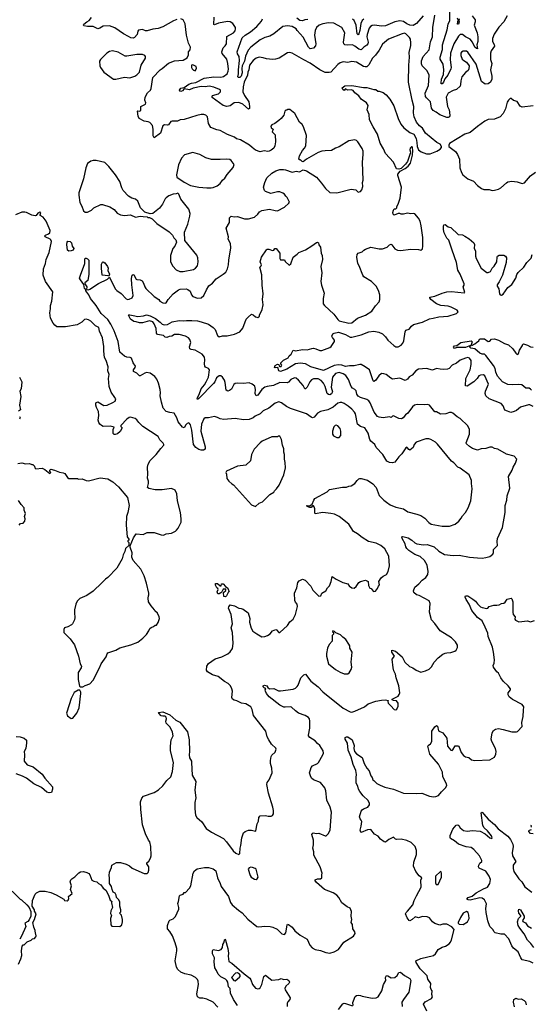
# Model space of a CAD drawing. Extents: x 2087054 to 2277909, y 548907 to 753496.
# Tile 356 of 444: x 2196699 to 2203223, y 718412 to 730974. Entities that reach past the tile are written whole.
import ezdxf

# ---------------------------------------------------------------- set-up
doc = ezdxf.new("R2010")
doc.units = 0

msp = doc.modelspace()

# ---------------------------------------------------------------- linework, layer by layer
at = {"layer": '0CON20XD'}
for points in [[(2202467, 731025), (2202507, 730973), (2202509, 730945), (2202495, 730905), (2202531, 730805), (2202542, 730755), (2202541, 730695), (2202528, 730655), (2202536, 730604), (2202525, 730606), (2202505, 730625), (2202475, 730685), (2202444, 730724), (2202385, 730755), (2202346, 730786), (2202317, 730783), (2202295, 730762), (2202235, 730665), (2202193, 730547), (2202187, 730463), (2202200, 730365), (2202197, 730345), (2202157, 730265), (2202122, 730218), (2202105, 730176), (2202085, 730154), (2202075, 730154), (2202073, 730163), (2202077, 730215), (2202103, 730275), (2202108, 730335), (2202100, 730405), (2202062, 730472), (2202062, 730495), (2202091, 730595), (2202090, 730655), (2202151, 730845), (2202162, 730918), (2202185, 730965), (2202183, 731205)], [(2198705, 730976), (2198659, 730961), (2198526, 730884), (2198465, 730861), (2198395, 730852), (2198325, 730832), (2198305, 730832), (2198265, 730848), (2198215, 730838), (2198204, 730826), (2198196, 730784), (2198165, 730746), (2198145, 730740), (2198115, 730744), (2198085, 730759), (2198022, 730792), (2197911, 730871), (2197845, 730894), (2197765, 730891), (2197720, 730865), (2197695, 730859), (2197635, 730885), (2197565, 730886), (2197518, 730895), (2197514, 730905), (2197519, 730915), (2197555, 730947), (2197587, 730963), (2197615, 731001)], [(2201208, 729608), (2201162, 729695), (2201154, 729765), (2201132, 729825), (2201143, 729877), (2201123, 729915), (2201055, 729960), (2201022, 730002), (2200972, 730042), (2200950, 730070), (2200925, 730078), (2200885, 730074), (2200855, 730090), (2200835, 730072), (2200818, 730085), (2200812, 730105), (2200845, 730132), (2200935, 730136), (2201085, 730109), (2201128, 730108), (2201215, 730084), (2201242, 730082), (2201265, 730062), (2201285, 730062), (2201335, 730046), (2201374, 730015), (2201420, 729960), (2201471, 729875), (2201524, 729715), (2201560, 729640), (2201597, 729595), (2201675, 729536), (2201725, 729512), (2201757, 729457), (2201764, 729406), (2201769, 729355), (2201785, 729314), (2201817, 729287), (2201885, 729261), (2201935, 729263), (2202020, 729295), (2202059, 729321), (2202080, 729345), (2202080, 729355), (2202060, 729385), (2202019, 729409), (2201874, 729524), (2201835, 729588), (2201798, 729618), (2201758, 729668), (2201728, 729735), (2201722, 729785), (2201725, 729865), (2201702, 729945), (2201658, 730175), (2201661, 730395), (2201672, 730495), (2201667, 730557), (2201686, 730645), (2201685, 730680), (2201681, 730725), (2201670, 730745), (2201625, 730792), (2201605, 730800), (2201575, 730795), (2201404, 730725), (2201327, 730663), (2201284, 730586), (2201238, 730522), (2201199, 730485), (2201152, 730398), (2201125, 730371), (2201105, 730371), (2201085, 730378), (2200995, 730432), (2200935, 730439), (2200885, 730426), (2200825, 730436), (2200787, 730425), (2200756, 730404), (2200665, 730306), (2200645, 730299), (2200595, 730302), (2200525, 730334), (2200405, 730421), (2200322, 730462), (2200175, 730546), (2200145, 730556), (2200115, 730552), (2200007, 730483), (2199962, 730468), (2199925, 730464), (2199845, 730474), (2199805, 730488), (2199755, 730494), (2199715, 730485), (2199675, 730451), (2199631, 730395), (2199623, 730335), (2199609, 730305), (2199604, 730265), (2199563, 730175), (2199548, 730118), (2199546, 730055), (2199568, 730005), (2199620, 729925), (2199630, 729865), (2199628, 729841), (2199615, 729834), (2199546, 729896), (2199495, 729918), (2199435, 729911), (2199385, 729876), (2199340, 729865), (2199295, 729878), (2199155, 729979), (2199152, 729995), (2199160, 730005), (2199235, 730028), (2199259, 730055), (2199258, 730075), (2199249, 730085), (2199176, 730115), (2199115, 730126), (2199065, 730118), (2199015, 730120), (2198911, 730099), (2198865, 730080), (2198795, 730090), (2198775, 730065), (2198755, 730058), (2198741, 730061), (2198737, 730075), (2198755, 730100), (2198795, 730109), (2198855, 730152), (2198889, 730165), (2198945, 730174), (2199052, 730228), (2199175, 730246), (2199265, 730241), (2199299, 730251), (2199345, 730285), (2199358, 730315), (2199362, 730342), (2199353, 730415), (2199340, 730470), (2199282, 730542), (2199277, 730565), (2199295, 730614), (2199321, 730639), (2199336, 730665), (2199341, 730759), (2199425, 730804), (2199445, 730830), (2199453, 730855), (2199451, 730875), (2199416, 730925), (2199382, 730945), (2199348, 730952), (2199235, 730930), (2199185, 730910), (2199175, 730912), (2199178, 731005)], [(2201845, 731025), (2201760, 730925), (2201715, 730900), (2201675, 730904), (2201635, 730923), (2201595, 730952), (2201545, 730960), (2201483, 730947), (2201365, 730895), (2201315, 730893), (2201225, 730904), (2201192, 730898), (2201173, 730887), (2201155, 730865), (2201130, 730785), (2201127, 730755), (2201142, 730685), (2201137, 730665), (2201125, 730647), (2201086, 730624), (2201052, 730588), (2201025, 730596), (2200975, 730638), (2200945, 730654), (2200875, 730649), (2200844, 730654), (2200832, 730665), (2200830, 730685), (2200847, 730805), (2200806, 730875), (2200705, 730930), (2200635, 730935), (2200565, 730920), (2200518, 730902), (2200485, 730875), (2200469, 730835), (2200460, 730775), (2200475, 730665), (2200472, 730639), (2200445, 730609), (2200405, 730603), (2200382, 730622), (2200315, 730750), (2200237, 730835), (2200225, 730856), (2200175, 730887), (2200115, 730897), (2200055, 730885), (2199939, 730795), (2199888, 730762), (2199825, 730745), (2199765, 730717), (2199645, 730623), (2199612, 730585), (2199580, 730510), (2199565, 730445), (2199537, 730385), (2199533, 730353), (2199538, 730295), (2199524, 730255), (2199505, 730237), (2199488, 730238), (2199483, 730245), (2199491, 730285), (2199488, 730335), (2199502, 730455), (2199496, 730505), (2199475, 730540), (2199473, 730565), (2199535, 730741), (2199575, 730775), (2199642, 730818), (2199723, 730885), (2199782, 730955), (2199795, 730985)], [(2202915, 731023), (2202874, 730946), (2202811, 730879), (2202749, 730791), (2202729, 730735), (2202727, 730697), (2202749, 730659), (2202753, 730635), (2202712, 730575), (2202702, 730545), (2202705, 730465), (2202719, 730415), (2202703, 730335), (2202721, 730255), (2202719, 730215), (2202704, 730175), (2202674, 730156), (2202635, 730152), (2202588, 730185), (2202518, 730405), (2202415, 730560), (2202395, 730571), (2202355, 730571), (2202335, 730560), (2202326, 730545), (2202326, 730515), (2202342, 730472), (2202361, 730451), (2202395, 730430), (2202430, 730385), (2202428, 730345), (2202416, 730324), (2202385, 730301), (2202339, 730245), (2202325, 730195), (2202322, 730145), (2202314, 730126), (2202268, 730085), (2202228, 730072), (2202165, 730038), (2202136, 729985), (2202154, 729865), (2202177, 729825), (2202182, 729795), (2202183, 729747), (2202178, 729735), (2202165, 729726), (2202146, 729724), (2202055, 729758), (2202012, 729792), (2201971, 729815), (2201952, 729845), (2201937, 729925), (2201887, 729975), (2201876, 729994), (2201871, 730035), (2201912, 730135), (2201922, 730265), (2201895, 730320), (2201833, 730385), (2201825, 730410), (2201825, 730450), (2201846, 730505), (2201920, 730590), (2201937, 730693), (2201963, 730755), (2201968, 730875), (2201991, 731031)], [(2198278, 727612), (2198293, 727565), (2198306, 727545), (2198415, 727442), (2198472, 727402), (2198485, 727382), (2198525, 727360), (2198555, 727358), (2198565, 727362), (2198593, 727405), (2198655, 727476), (2198725, 727529), (2198745, 727536), (2198822, 727538), (2198843, 727533), (2198871, 727511), (2198888, 727465), (2198905, 727442), (2198965, 727421), (2199015, 727426), (2199046, 727454), (2199082, 727528), (2199113, 727577), (2199157, 727613), (2199203, 727667), (2199294, 727726), (2199326, 727754), (2199350, 727795), (2199364, 727845), (2199366, 727904), (2199390, 728065), (2199388, 728118), (2199359, 728175), (2199361, 728205), (2199331, 728315), (2199373, 728385), (2199374, 728445), (2199395, 728468), (2199435, 728459), (2199475, 728462), (2199565, 728434), (2199615, 728434), (2199694, 728456), (2199735, 728491), (2199756, 728524), (2199785, 728540), (2199884, 728556), (2199955, 728538), (2199985, 728537), (2200078, 728582), (2200132, 728635), (2200138, 728645), (2200110, 728705), (2200091, 728721), (2200075, 728748), (2200055, 728762), (2200016, 728776), (2199985, 728777), (2199900, 728755), (2199835, 728782), (2199822, 728795), (2199807, 728835), (2199824, 728895), (2199852, 728955), (2199915, 729017), (2199965, 729046), (2200015, 729061), (2200064, 729064), (2200087, 729057), (2200175, 729028), (2200225, 729040), (2200266, 729034), (2200315, 729057), (2200355, 729047), (2200484, 728965), (2200549, 728889), (2200598, 728818), (2200655, 728770), (2200745, 728764), (2200925, 728812), (2200985, 728803), (2201015, 728774), (2201045, 728783), (2201062, 728805), (2201077, 728845), (2201071, 728895), (2201079, 728925), (2201072, 729155), (2201080, 729255), (2201078, 729295), (2201065, 729330), (2201013, 729415), (2200994, 729434), (2200975, 729440), (2200895, 729429), (2200775, 729350), (2200726, 729334), (2200675, 729306), (2200595, 729302), (2200554, 729296), (2200505, 729278), (2200358, 729195), (2200315, 729162), (2200303, 729163), (2200285, 729180), (2200275, 729180), (2200260, 729195), (2200268, 729235), (2200306, 729304), (2200333, 729335), (2200349, 729365), (2200356, 729496), (2200320, 729605), (2200302, 729635), (2200268, 729665), (2200206, 729776), (2200145, 729830), (2200115, 729830), (2200105, 729820), (2200095, 729820), (2200080, 729805), (2200068, 729755), (2200032, 729715), (2200005, 729688), (2199951, 729649), (2199915, 729632), (2199903, 729617), (2199908, 729595), (2199930, 729575), (2199920, 729545), (2199957, 729505), (2199961, 729415), (2199954, 729365), (2199942, 729335), (2199905, 729307), (2199882, 729298), (2199865, 729294), (2199815, 729301), (2199765, 729289), (2199705, 729309), (2199664, 729345), (2199628, 729375), (2199515, 729441), (2199465, 729453), (2199437, 729475), (2199350, 729510), (2199255, 729558), (2199215, 729567), (2199135, 729599), (2199108, 729648), (2199094, 729734), (2199074, 729754), (2199046, 729766), (2199015, 729766), (2198957, 729753), (2198795, 729699), (2198745, 729696), (2198713, 729677), (2198645, 729679), (2198627, 729675), (2198595, 729634), (2198582, 729628), (2198545, 729631), (2198525, 729620), (2198494, 729526), (2198415, 729468), (2198402, 729491), (2198402, 729575), (2198392, 729622), (2198360, 729660), (2198339, 729669), (2198285, 729680), (2198223, 729713), (2198209, 729745), (2198200, 729805), (2198205, 729810), (2198225, 729807), (2198242, 729815), (2198244, 729866), (2198304, 729896), (2198307, 729915), (2198297, 729945), (2198300, 729985), (2198331, 730039), (2198366, 730075), (2198377, 730095), (2198399, 730235), (2198489, 730335), (2198515, 730349), (2198595, 730418), (2198675, 730449), (2198785, 730457), (2198833, 730487), (2198850, 730525), (2198851, 730565), (2198872, 730588), (2198876, 730625), (2198852, 730675), (2198827, 730775), (2198811, 730921), (2198785, 730974), (2198755, 730983)], [(2200375, 730977), (2200335, 730971), (2200305, 730958), (2200271, 730965), (2200233, 730993)], [(2201088, 730982), (2201068, 730965), (2201050, 730925), (2201036, 730834), (2201025, 730794), (2201015, 730782), (2201002, 730795), (2200988, 730905), (2200964, 730964), (2200945, 730979)], [(2202305, 730985), (2202298, 730965), (2202303, 730945), (2202296, 730915), (2202284, 730915), (2202285, 730950), (2202293, 730965), (2202282, 730992)], [(2197925, 730213), (2198035, 730239), (2198105, 730233), (2198167, 730253), (2198195, 730269), (2198225, 730306), (2198250, 730395), (2198304, 730485), (2198304, 730504), (2198296, 730515), (2198265, 730530), (2198195, 730530), (2198065, 730507), (2198045, 730509), (2197955, 730561), (2197884, 730576), (2197845, 730567), (2197812, 730545), (2197728, 730465), (2197718, 730445), (2197722, 730385), (2197730, 730365), (2197774, 730304), (2197895, 730217), (2197925, 730213)], [(2198935, 730323), (2198946, 730334), (2198952, 730355), (2198950, 730375), (2198905, 730398), (2198890, 730395), (2198888, 730365), (2198898, 730345), (2198915, 730328), (2198935, 730323)], [(2203245, 729874), (2203105, 729859), (2203082, 729872), (2203045, 729931), (2202995, 729942), (2202965, 729970), (2202955, 729970), (2202931, 729949), (2202915, 729920), (2202896, 729835), (2202863, 729777), (2202825, 729734), (2202755, 729706), (2202675, 729700), (2202630, 729680), (2202535, 729611), (2202445, 729534), (2202375, 729514), (2202182, 729395), (2202170, 729375), (2202170, 729355), (2202255, 729292), (2202280, 729255), (2202306, 729196), (2202313, 729085), (2202333, 729025), (2202352, 728995), (2202415, 728943), (2202484, 728914), (2202538, 728858), (2202589, 728819), (2202619, 728809), (2202686, 728806), (2202725, 728796), (2202755, 728799), (2202805, 728811), (2202835, 728827), (2202905, 728892), (2202925, 728903), (2202975, 728913), (2203045, 728906), (2203105, 728883), (2203135, 728892), (2203215, 728982), (2203275, 729028)], [(2200407, 721403), (2200416, 721434), (2200435, 721456), (2200495, 721482), (2200509, 721495), (2200566, 721595), (2200573, 721615), (2200567, 721645), (2200525, 721713), (2200495, 721740), (2200469, 721775), (2200400, 721815), (2200383, 721835), (2200380, 721845), (2200400, 721935), (2200401, 722025), (2200394, 722055), (2200382, 722072), (2200341, 722095), (2200256, 722125), (2200215, 722155), (2200164, 722204), (2200148, 722208), (2200085, 722201), (2200066, 722204), (2200015, 722230), (2199880, 722335), (2199848, 722378), (2199832, 722405), (2199830, 722425), (2199840, 722435), (2199827, 722447), (2199815, 722448), (2199802, 722462), (2199804, 722476), (2199820, 722485), (2199850, 722475), (2199863, 722453), (2199885, 722437), (2199940, 722440), (2199998, 722412), (2200025, 722409), (2200185, 722432), (2200215, 722446), (2200239, 722465), (2200251, 722485), (2200285, 722578), (2200322, 722615), (2200345, 722622), (2200413, 722533), (2200504, 722464), (2200565, 722400), (2200825, 722188), (2200915, 722141), (2200935, 722139), (2200975, 722151), (2201095, 722209), (2201145, 722246), (2201242, 722278), (2201315, 722291), (2201366, 722296), (2201398, 722288), (2201393, 722277), (2201397, 722255), (2201431, 722221), (2201475, 722173), (2201495, 722170), (2201507, 722175), (2201527, 722215), (2201527, 722255), (2201505, 722282), (2201465, 722287), (2201448, 722295), (2201448, 722305), (2201485, 722320), (2201524, 722345), (2201540, 722365), (2201547, 722385), (2201536, 722475), (2201499, 722575), (2201492, 722625), (2201471, 722665), (2201460, 722705), (2201448, 722815), (2201478, 722855), (2201443, 722905), (2201445, 722930), (2201492, 722915), (2201575, 722845), (2201611, 722775), (2201671, 722721), (2201713, 722703), (2201755, 722673), (2201815, 722651), (2201875, 722666), (2201921, 722689), (2201952, 722718), (2201984, 722775), (2202035, 722834), (2202095, 722879), (2202125, 722893), (2202146, 722896), (2202198, 722902), (2202250, 722915), (2202265, 722930), (2202282, 722965), (2202280, 722995), (2202256, 723036), (2202207, 723087), (2202063, 723175), (2201992, 723272), (2201951, 723315), (2201927, 723415), (2201934, 723524), (2201919, 723559), (2201795, 723626), (2201760, 723635), (2201726, 723665), (2201722, 723688), (2201737, 723735), (2201788, 723775), (2201831, 723825), (2201877, 723855), (2201903, 723897), (2201910, 723935), (2201896, 724016), (2201863, 724073), (2201805, 724124), (2201738, 724149), (2201712, 724168), (2201662, 724202), (2201637, 724227), (2201625, 724248), (2201616, 724286), (2201578, 724355), (2201573, 724375), (2201585, 724381), (2201655, 724361), (2201701, 724335), (2201739, 724299), (2201765, 724285), (2201847, 724273), (2201895, 724278), (2201985, 724249), (2202044, 724195), (2202115, 724152), (2202225, 724138), (2202305, 724143), (2202434, 724116), (2202535, 724106), (2202595, 724104), (2202645, 724111), (2202694, 724126), (2202732, 724155), (2202740, 724175), (2202741, 724215), (2202791, 724265), (2202786, 724315), (2202791, 724355), (2202856, 724494), (2202888, 724685), (2202888, 724775), (2202910, 724845), (2202915, 724898), (2202951, 724995), (2202934, 725145), (2202980, 725225), (2202990, 725265), (2203023, 725315), (2203037, 725367), (2203005, 725407), (2202905, 725429), (2202795, 725494), (2202755, 725504), (2202725, 725521), (2202695, 725520), (2202645, 725502), (2202585, 725499), (2202535, 725483), (2202475, 725504), (2202435, 725529), (2202395, 725564), (2202391, 725575), (2202435, 725685), (2202433, 725745), (2202415, 725792), (2202317, 725887), (2202277, 725907), (2202223, 725953), (2202205, 725961), (2202178, 725962), (2202135, 725946), (2202065, 725941), (2202015, 725972), (2201995, 725972), (2201924, 726054), (2201905, 726066), (2201855, 726058), (2201766, 726066), (2201732, 726055), (2201709, 726035), (2201648, 725952), (2201619, 725931), (2201588, 725892), (2201568, 725882), (2201536, 725886), (2201465, 725920), (2201453, 725917), (2201435, 725900), (2201415, 725908), (2201335, 725894), (2201285, 725902), (2201263, 725913), (2201221, 725965), (2201169, 726085), (2201150, 726110), (2201125, 726130), (2201045, 726155), (2201015, 726171), (2200998, 726195), (2200988, 726238), (2200972, 726255), (2200943, 726273), (2200925, 726295), (2200893, 726383), (2200859, 726435), (2200824, 726455), (2200775, 726471), (2200755, 726470), (2200725, 726458), (2200686, 726414), (2200670, 726285), (2200688, 726225), (2200675, 726201), (2200655, 726189), (2200635, 726192), (2200622, 726205), (2200595, 726295), (2200575, 726335), (2200545, 726371), (2200505, 726392), (2200445, 726392), (2200421, 726379), (2200397, 726353), (2200366, 726284), (2200345, 726264), (2200335, 726266), (2200312, 726305), (2200255, 726376), (2200225, 726401), (2200205, 726406), (2200156, 726385), (2200129, 726351), (2200111, 726339), (2200015, 726345), (2199935, 726305), (2199857, 726295), (2199825, 726284), (2199788, 726255), (2199735, 726184), (2199715, 726176), (2199703, 726203), (2199707, 726255), (2199696, 726296), (2199665, 726325), (2199625, 726341), (2199553, 726333), (2199475, 726338), (2199448, 726332), (2199431, 726319), (2199400, 726260), (2199375, 726241), (2199354, 726234), (2199334, 726246), (2199321, 726345), (2199312, 726375), (2199285, 726415), (2199265, 726428), (2199245, 726430), (2199209, 726405), (2199188, 726355), (2199170, 726330), (2198985, 726139), (2198965, 726129), (2198961, 726135), (2198965, 726155), (2198989, 726191), (2199014, 726266), (2199055, 726313), (2199077, 726353), (2199105, 726415), (2199118, 726505), (2199106, 726525), (2199070, 726540), (2199059, 726555), (2199055, 726585), (2199061, 726635), (2199055, 726666), (2199025, 726707), (2198935, 726757), (2198885, 726766), (2198868, 726775), (2198865, 726800), (2198883, 726855), (2198869, 726895), (2198852, 726915), (2198815, 726937), (2198733, 726957), (2198675, 726957), (2198640, 726935), (2198605, 726931), (2198575, 726917), (2198555, 726922), (2198535, 726946), (2198455, 726958), (2198442, 726975), (2198439, 727035), (2198415, 727095), (2198397, 727117), (2198355, 727130), (2198265, 727108), (2198225, 727106), (2198185, 727120), (2198154, 727124), (2198114, 727155), (2198088, 727202), (2198091, 727209), (2198105, 727210), (2198145, 727201), (2198205, 727186), (2198276, 727194), (2198315, 727209), (2198365, 727196), (2198431, 727161), (2198492, 727115), (2198517, 727087), (2198540, 727080), (2198585, 727083), (2198645, 727118), (2198733, 727137), (2198785, 727131), (2198825, 727137), (2198895, 727136), (2198965, 727130), (2199015, 727119), (2199107, 727087), (2199166, 727046), (2199190, 727020), (2199223, 726943), (2199245, 726926), (2199285, 726939), (2199345, 726942), (2199437, 726963), (2199505, 726990), (2199543, 727037), (2199586, 727154), (2199613, 727177), (2199655, 727218), (2199678, 727208), (2199705, 727182), (2199737, 727173), (2199757, 727193), (2199758, 727205), (2199790, 727275), (2199802, 727335), (2199796, 727405), (2199804, 727475), (2199791, 727585), (2199787, 727717), (2199760, 727815), (2199778, 727832), (2199783, 727845), (2199767, 727885), (2199782, 727945), (2199845, 728038), (2199855, 728046), (2199875, 728047), (2199925, 728027), (2199942, 728035), (2199954, 728056), (2199968, 728055), (2200017, 727995), (2200017, 727927), (2200025, 727910), (2200075, 727908), (2200085, 727890), (2200135, 727840), (2200155, 727860), (2200187, 727943), (2200239, 727981), (2200258, 728005), (2200345, 728038), (2200425, 728087), (2200485, 728133), (2200496, 728136), (2200508, 728128), (2200515, 728100), (2200535, 728070), (2200542, 727995), (2200556, 727966), (2200560, 727915), (2200541, 727825), (2200550, 727745), (2200541, 727635), (2200548, 727585), (2200581, 727485), (2200570, 727415), (2200570, 727350), (2200586, 727326), (2200707, 727217), (2200755, 727149), (2200773, 727133), (2200895, 727103), (2200935, 727106), (2201005, 727164), (2201108, 727205), (2201188, 727255), (2201238, 727325), (2201282, 727375), (2201293, 727405), (2201293, 727465), (2201275, 727518), (2201245, 727573), (2201186, 727635), (2201087, 727695), (2201074, 727714), (2201029, 727835), (2201012, 727865), (2200997, 727945), (2201003, 727977), (2201015, 727994), (2201068, 728012), (2201086, 728034), (2201108, 728045), (2201175, 728070), (2201285, 728049), (2201325, 728050), (2201385, 728073), (2201415, 728100), (2201435, 728108), (2201445, 728102), (2201485, 728050), (2201517, 728033), (2201555, 728031), (2201685, 728044), (2201785, 728040), (2201815, 728032), (2201835, 728050), (2201841, 728085), (2201839, 728195), (2201820, 728345), (2201806, 728405), (2201785, 728442), (2201738, 728495), (2201725, 728500), (2201685, 728498), (2201645, 728507), (2201595, 728492), (2201565, 728492), (2201545, 728502), (2201525, 728502), (2201475, 728478), (2201462, 728492), (2201459, 728515), (2201467, 728545), (2201475, 728560), (2201495, 728560), (2201507, 728573), (2201508, 728592), (2201525, 728620), (2201549, 728695), (2201566, 728836), (2201520, 728985), (2201522, 729005), (2201549, 729041), (2201615, 729076), (2201655, 729104), (2201682, 729145), (2201707, 729246), (2201713, 729305), (2201710, 729340), (2201705, 729350), (2201695, 729351), (2201680, 729335), (2201674, 729315), (2201681, 729285), (2201679, 729265), (2201644, 729166), (2201620, 729130), (2201563, 729077), (2201535, 729068), (2201505, 729072), (2201465, 729154), (2201362, 729265), (2201337, 729327), (2201295, 729397), (2201263, 729513), (2201208, 729608)], [(2199085, 728827), (2199142, 728828), (2199165, 728834), (2199218, 728855), (2199257, 728885), (2199287, 728925), (2199315, 728950), (2199345, 728997), (2199420, 729090), (2199433, 729125), (2199398, 729178), (2199380, 729190), (2199335, 729196), (2199255, 729188), (2199145, 729189), (2199075, 729210), (2198995, 729254), (2198905, 729281), (2198802, 729248), (2198762, 729205), (2198726, 729124), (2198698, 728995), (2198705, 728964), (2198798, 728899), (2198879, 728859), (2198985, 728837), (2199085, 728827)], [(2198785, 727762), (2198915, 727787), (2198942, 727805), (2198965, 727832), (2198976, 727885), (2198970, 727935), (2198958, 727968), (2198807, 728155), (2198800, 728265), (2198844, 728366), (2198870, 728465), (2198871, 728501), (2198855, 728558), (2198753, 728685), (2198728, 728748), (2198715, 728760), (2198695, 728750), (2198655, 728748), (2198603, 728727), (2198567, 728703), (2198555, 728690), (2198521, 728619), (2198482, 728568), (2198395, 728500), (2198365, 728498), (2198295, 728520), (2198261, 728551), (2198238, 728575), (2198205, 728658), (2198175, 728682), (2198130, 728695), (2198085, 728722), (2198017, 728795), (2198002, 728828), (2197975, 728910), (2197922, 728995), (2197835, 729100), (2197785, 729150), (2197675, 729177), (2197635, 729179), (2197605, 729170), (2197565, 729138), (2197541, 729085), (2197512, 728945), (2197454, 728765), (2197452, 728735), (2197465, 728640), (2197492, 728595), (2197512, 728535), (2197535, 728518), (2197565, 728518), (2197616, 728544), (2197645, 728572), (2197735, 728618), (2197755, 728618), (2197848, 728588), (2197905, 728552), (2197942, 728505), (2197983, 728483), (2198034, 728476), (2198114, 728486), (2198175, 728456), (2198235, 728468), (2198272, 728462), (2198325, 728460), (2198335, 728450), (2198355, 728450), (2198390, 728435), (2198448, 728375), (2198606, 728266), (2198646, 728226), (2198665, 728190), (2198692, 728165), (2198698, 728135), (2198678, 728085), (2198653, 728055), (2198624, 727966), (2198621, 727885), (2198650, 727830), (2198694, 727784), (2198743, 727763), (2198785, 727762)], [(2197505, 722460), (2197535, 722480), (2197595, 722500), (2197638, 722545), (2197719, 722705), (2197738, 722755), (2197803, 722845), (2197814, 722885), (2197822, 722895), (2197925, 722931), (2197975, 722961), (2198115, 722996), (2198205, 723030), (2198269, 723081), (2198315, 723130), (2198348, 723175), (2198360, 723205), (2198375, 723220), (2198405, 723230), (2198425, 723250), (2198445, 723250), (2198467, 723283), (2198480, 723335), (2198478, 723355), (2198455, 723400), (2198422, 723432), (2198420, 723445), (2198374, 723494), (2198342, 723545), (2198338, 723595), (2198340, 723625), (2198348, 723635), (2198346, 723656), (2198317, 723785), (2198285, 723880), (2198244, 723964), (2198148, 724075), (2198130, 724115), (2198132, 724172), (2198108, 724245), (2198108, 724262), (2198149, 724361), (2198185, 724412), (2198275, 724407), (2198325, 724433), (2198385, 724433), (2198415, 724430), (2198505, 724400), (2198535, 724398), (2198568, 724412), (2198635, 724422), (2198685, 724448), (2198699, 724461), (2198718, 724485), (2198758, 724565), (2198760, 724605), (2198750, 724685), (2198711, 724835), (2198703, 724925), (2198683, 724973), (2198635, 724992), (2198515, 724976), (2198425, 724977), (2198345, 724993), (2198331, 725005), (2198341, 725055), (2198341, 725085), (2198329, 725125), (2198334, 725175), (2198330, 725265), (2198336, 725305), (2198361, 725349), (2198440, 725425), (2198499, 725501), (2198536, 725545), (2198537, 725555), (2198530, 725570), (2198488, 725615), (2198465, 725658), (2198269, 725785), (2198219, 725835), (2198195, 725870), (2198170, 725885), (2198112, 725902), (2198095, 725898), (2198065, 725878), (2197989, 725795), (2197988, 725785), (2198007, 725765), (2197980, 725720), (2197945, 725690), (2197915, 725680), (2197905, 725680), (2197892, 725695), (2197892, 725745), (2197902, 725775), (2197855, 725786), (2197765, 725784), (2197743, 725795), (2197723, 725815), (2197709, 725835), (2197700, 725865), (2197708, 725925), (2197704, 725975), (2197679, 726025), (2197670, 726055), (2197670, 726085), (2197695, 726097), (2197771, 726051), (2197813, 726055), (2197885, 726088), (2197915, 726108), (2197926, 726135), (2197912, 726155), (2197865, 726220), (2197840, 726295), (2197831, 726395), (2197841, 726445), (2197822, 726495), (2197827, 726545), (2197804, 726624), (2197781, 726665), (2197771, 726745), (2197773, 726805), (2197754, 726914), (2197719, 726999), (2197707, 727045), (2197668, 727068), (2197605, 727128), (2197575, 727146), (2197545, 727153), (2197525, 727149), (2197491, 727115), (2197431, 727079), (2197284, 727054), (2197172, 727055), (2197146, 727076), (2197124, 727104), (2197094, 727165), (2197084, 727235), (2197094, 727285), (2197094, 727326), (2197108, 727382), (2197122, 727502), (2197028, 727635), (2197000, 727715), (2197004, 727795), (2197029, 727865), (2197038, 727915), (2197075, 728005), (2197106, 728145), (2197098, 728165), (2197086, 728175), (2197023, 728205), (2197020, 728215), (2197029, 728225), (2197065, 728240), (2197084, 728255), (2197088, 728285), (2197035, 728403), (2196998, 728455), (2196962, 728475), (2196960, 728485), (2196970, 728515), (2196955, 728520), (2196930, 728505), (2196910, 728475), (2196895, 728470), (2196855, 728478), (2196785, 728513), (2196765, 728517), (2196725, 728517), (2196646, 728484)], [(2203245, 726039), (2203205, 726061), (2203188, 726062), (2203085, 726030), (2203035, 725989), (2203005, 725974), (2202964, 725964), (2202921, 725981), (2202884, 725994), (2202866, 726046), (2202840, 726075), (2202687, 726135), (2202644, 726175), (2202634, 726204), (2202638, 726235), (2202676, 726325), (2202629, 726429), (2202615, 726444), (2202575, 726438), (2202555, 726428), (2202534, 726396), (2202491, 726355), (2202405, 726300), (2202382, 726302), (2202390, 726395), (2202442, 726505), (2202456, 726575), (2202457, 726625), (2202435, 726656), (2202415, 726662), (2202385, 726657), (2202315, 726628), (2202268, 726592), (2202216, 726565), (2202175, 726525), (2202155, 726515), (2202109, 726509), (2202063, 726517), (2202015, 726522), (2201965, 726501), (2201885, 726525), (2201785, 726513), (2201749, 726495), (2201702, 726438), (2201665, 726416), (2201645, 726386), (2201615, 726372), (2201545, 726402), (2201455, 726389), (2201430, 726400), (2201373, 726445), (2201344, 726456), (2201315, 726458), (2201279, 726431), (2201235, 726371), (2201215, 726356), (2201205, 726365), (2201158, 726508), (2201105, 726546), (2201053, 726573), (2201035, 726576), (2200964, 726556), (2200904, 726556), (2200855, 726548), (2200805, 726565), (2200765, 726571), (2200711, 726561), (2200575, 726500), (2200413, 726543), (2200345, 726582), (2200275, 726591), (2200215, 726583), (2200104, 726515), (2200025, 726484), (2200003, 726495), (2199990, 726535), (2199955, 726532), (2199948, 726538), (2199955, 726563), (2199985, 726579), (2200002, 726575), (2200007, 726555), (2200015, 726547), (2200035, 726547), (2200041, 726565), (2200030, 726585), (2200031, 726595), (2200065, 726629), (2200122, 726658), (2200136, 726684), (2200162, 726708), (2200185, 726756), (2200215, 726749), (2200304, 726764), (2200365, 726761), (2200425, 726780), (2200445, 726781), (2200476, 726776), (2200525, 726754), (2200554, 726754), (2200652, 726792), (2200672, 726805), (2200712, 726868), (2200714, 726885), (2200687, 726917), (2200680, 726935), (2200692, 726965), (2200711, 726975), (2200765, 726985), (2200855, 726959), (2200915, 726925), (2200935, 726922), (2201055, 726951), (2201153, 726993), (2201215, 727001), (2201278, 726988), (2201325, 726966), (2201365, 726926), (2201394, 726885), (2201469, 726815), (2201495, 726801), (2201525, 726799), (2201565, 726822), (2201585, 726848), (2201596, 726875), (2201615, 726990), (2201625, 727013), (2201665, 727024), (2201695, 727065), (2201720, 727085), (2201835, 727116), (2201925, 727158), (2201973, 727167), (2202045, 727184), (2202165, 727191), (2202268, 727225), (2202289, 727245), (2202277, 727267), (2202203, 727305), (2202165, 727317), (2202069, 727329), (2202015, 727348), (2201940, 727405), (2201928, 727425), (2201930, 727435), (2201994, 727446), (2202085, 727486), (2202145, 727502), (2202205, 727506), (2202365, 727488), (2202377, 727493), (2202356, 727565), (2202366, 727585), (2202367, 727605), (2202317, 727725), (2202287, 727777), (2202268, 727875), (2202214, 728035), (2202172, 728162), (2202144, 728185), (2202111, 728255), (2202103, 728295), (2202103, 728337), (2202108, 728355), (2202125, 728359), (2202165, 728332), (2202195, 728322), (2202292, 728235), (2202345, 728228), (2202375, 728213), (2202429, 728179), (2202491, 728125), (2202498, 728105), (2202494, 728054), (2202510, 728025), (2202511, 727955), (2202520, 727925), (2202585, 727804), (2202655, 727750), (2202675, 727747), (2202705, 727763), (2202725, 727802), (2202750, 727830), (2202783, 727885), (2202788, 727945), (2202794, 727956), (2202815, 727968), (2202875, 727968), (2202895, 727958), (2202908, 727935), (2202903, 727875), (2202856, 727715), (2202812, 727628), (2202788, 727592), (2202788, 727575), (2202809, 727539), (2202819, 727475), (2202825, 727464), (2202845, 727461), (2202865, 727472), (2202925, 727558), (2202976, 727594), (2203024, 727675), (2203038, 727722), (2203055, 727748), (2203129, 727815), (2203165, 727878), (2203220, 727930), (2203233, 727977)], [(2197325, 728019), (2197311, 728035), (2197300, 728105), (2197304, 728135), (2197315, 728146), (2197345, 728144), (2197358, 728125), (2197368, 728085), (2197391, 728055), (2197380, 728035), (2197355, 728024), (2197325, 728019)], [(2197358, 719925), (2197343, 719973), (2197351, 719999), (2197365, 720014), (2197403, 720037), (2197455, 720091), (2197475, 720101), (2197514, 720104), (2197555, 720093), (2197580, 720080), (2197593, 720065), (2197620, 719995), (2197645, 719982), (2197684, 719974), (2197705, 719952), (2197736, 719936), (2197762, 719895), (2197799, 719869), (2197832, 719805), (2197855, 719740), (2197880, 719725), (2197870, 719715), (2197870, 719705), (2197882, 719648), (2197860, 719605), (2197859, 719569), (2197868, 719545), (2197858, 719505), (2197860, 719425), (2197875, 719410), (2197977, 719403), (2198000, 719425), (2198010, 719465), (2198010, 719495), (2197997, 719547), (2197970, 719575), (2197987, 719593), (2197990, 719615), (2197978, 719665), (2197978, 719715), (2197963, 719743), (2197933, 719773), (2197928, 719805), (2197915, 719830), (2197893, 719843), (2197878, 719875), (2197871, 719915), (2197844, 719954), (2197846, 720024), (2197840, 720055), (2197844, 720096), (2197869, 720155), (2197874, 720186), (2197935, 720222), (2197985, 720222), (2198055, 720200), (2198098, 720178), (2198135, 720150), (2198255, 720092), (2198285, 720082), (2198325, 720082), (2198337, 720093), (2198347, 720125), (2198346, 720165), (2198320, 720205), (2198320, 720215), (2198345, 720237), (2198366, 720275), (2198374, 720306), (2198373, 720425), (2198360, 720485), (2198340, 720505), (2198304, 720585), (2198265, 720700), (2198244, 720895), (2198240, 720995), (2198255, 721040), (2198278, 721065), (2198415, 721116), (2198470, 721150), (2198525, 721198), (2198574, 721265), (2198628, 721315), (2198649, 721381), (2198660, 721495), (2198622, 721645), (2198622, 721705), (2198631, 721785), (2198656, 721835), (2198649, 721885), (2198619, 721949), (2198568, 721998), (2198561, 722025), (2198572, 722055), (2198565, 722077), (2198555, 722087), (2198525, 722086), (2198504, 722094), (2198472, 722125), (2198470, 722135), (2198525, 722141), (2198615, 722104), (2198692, 722035), (2198740, 722010), (2198840, 721890), (2198862, 721785), (2198864, 721636), (2198859, 721595), (2198866, 721556), (2198888, 721515), (2198891, 721495), (2198897, 721337), (2198944, 721255), (2198932, 721145), (2198946, 721046), (2198933, 720985), (2198931, 720905), (2198943, 720825), (2198956, 720795), (2199021, 720741), (2199076, 720656), (2199145, 720609), (2199298, 720525), (2199337, 720485), (2199421, 720371), (2199455, 720342), (2199495, 720322), (2199508, 720335), (2199510, 720405), (2199521, 720439), (2199530, 720535), (2199555, 720598), (2199575, 720618), (2199617, 720633), (2199654, 720634), (2199705, 720620), (2199710, 720625), (2199728, 720715), (2199743, 720747), (2199748, 720795), (2199765, 720818), (2199835, 720822), (2199867, 720813), (2199905, 720812), (2199925, 720820), (2199935, 720840), (2199936, 720885), (2199929, 720925), (2199874, 721106), (2199850, 721215), (2199855, 721242), (2199882, 721275), (2199917, 721365), (2199916, 721425), (2199899, 721485), (2199897, 721523), (2199908, 721575), (2199915, 721590), (2199955, 721630), (2199968, 721665), (2199965, 721680), (2199912, 721732), (2199876, 721786), (2199856, 721825), (2199838, 721895), (2199680, 722095), (2199663, 722173), (2199645, 722207), (2199585, 722244), (2199528, 722255), (2199468, 722285), (2199435, 722290), (2199413, 722303), (2199404, 722325), (2199413, 722405), (2199406, 722436), (2199386, 722475), (2199356, 722505), (2199311, 722531), (2199230, 722595), (2199156, 722616), (2199094, 722654), (2199083, 722675), (2199086, 722724), (2199105, 722760), (2199190, 722820), (2199275, 722846), (2199355, 722881), (2199385, 722907), (2199415, 722953), (2199423, 723015), (2199412, 723155), (2199397, 723215), (2199411, 723265), (2199396, 723386), (2199362, 723465), (2199366, 723484), (2199385, 723510), (2199440, 723495), (2199492, 723465), (2199525, 723461), (2199551, 723451), (2199614, 723405), (2199633, 723333), (2199630, 723285), (2199652, 723212), (2199673, 723173), (2199725, 723139), (2199785, 723102), (2199825, 723103), (2199858, 723115), (2199892, 723138), (2199923, 723177), (2199965, 723192), (2199975, 723190), (2200005, 723154), (2200015, 723154), (2200115, 723246), (2200145, 723293), (2200186, 723324), (2200216, 723385), (2200241, 723485), (2200238, 723515), (2200215, 723544), (2200207, 723565), (2200204, 723656), (2200234, 723725), (2200244, 723795), (2200265, 723816), (2200305, 723834), (2200339, 723825), (2200412, 723745), (2200438, 723695), (2200515, 723618), (2200539, 723621), (2200554, 723656), (2200603, 723685), (2200623, 723727), (2200649, 723751), (2200671, 723805), (2200685, 723870), (2200735, 723836), (2200818, 723795), (2200885, 723777), (2200904, 723744), (2200916, 723736), (2200935, 723727), (2200965, 723723), (2200989, 723741), (2201025, 723793), (2201045, 723807), (2201110, 723825), (2201142, 723805), (2201147, 723755), (2201165, 723720), (2201180, 723715), (2201205, 723682), (2201215, 723678), (2201235, 723682), (2201262, 723715), (2201273, 723747), (2201287, 723763), (2201280, 723805), (2201308, 723852), (2201335, 723876), (2201378, 723895), (2201398, 723932), (2201416, 724005), (2201408, 724128), (2201355, 724222), (2201305, 724264), (2201244, 724294), (2201147, 724317), (2201065, 724366), (2201006, 724415), (2200955, 724442), (2200896, 724536), (2200775, 724637), (2200715, 724667), (2200666, 724674), (2200565, 724688), (2200468, 724668), (2200461, 724685), (2200464, 724734), (2200455, 724760), (2200445, 724770), (2200435, 724770), (2200415, 724750), (2200398, 724748), (2200365, 724762), (2200362, 724775), (2200395, 724772), (2200418, 724782), (2200428, 724792), (2200449, 724845), (2200463, 724865), (2200621, 724949), (2200651, 724979), (2200815, 725010), (2200865, 725008), (2200895, 725023), (2200925, 725027), (2200974, 725056), (2201002, 725095), (2201022, 725115), (2201035, 725119), (2201055, 725119), (2201135, 725097), (2201204, 725054), (2201247, 725007), (2201283, 724905), (2201343, 724843), (2201377, 724817), (2201425, 724786), (2201494, 724754), (2201595, 724734), (2201648, 724695), (2201765, 724666), (2201815, 724646), (2201864, 724614), (2201915, 724557), (2201945, 724539), (2202085, 724512), (2202178, 724512), (2202251, 724539), (2202298, 724575), (2202328, 724612), (2202347, 724645), (2202386, 724685), (2202419, 724745), (2202454, 724836), (2202470, 724990), (2202460, 725055), (2202461, 725095), (2202429, 725165), (2202315, 725251), (2202286, 725266), (2202235, 725320), (2202205, 725340), (2202025, 725560), (2202002, 725582), (2201942, 725618), (2201916, 725626), (2201880, 725625), (2201755, 725584), (2201728, 725555), (2201715, 725515), (2201675, 725481), (2201660, 725490), (2201645, 725512), (2201635, 725518), (2201625, 725512), (2201573, 725435), (2201535, 725398), (2201483, 725327), (2201455, 725318), (2201415, 725323), (2201380, 725340), (2201330, 725425), (2201247, 725515), (2201228, 725555), (2201175, 725596), (2201164, 725616), (2201145, 725697), (2201099, 725765), (2201046, 725785), (2201008, 725815), (2200983, 725943), (2200968, 725968), (2200935, 726003), (2200890, 726045), (2200835, 726079), (2200805, 726090), (2200785, 726091), (2200755, 726081), (2200695, 726031), (2200627, 725995), (2200535, 725974), (2200498, 725952), (2200455, 725902), (2200435, 725892), (2200415, 725901), (2200358, 725945), (2200153, 726013), (2200100, 726040), (2200036, 726086), (2200005, 726097), (2199957, 726083), (2199875, 726018), (2199806, 725985), (2199765, 725945), (2199701, 725915), (2199675, 725894), (2199625, 725874), (2199555, 725870), (2199445, 725884), (2199302, 725872), (2199255, 725880), (2199220, 725900), (2199185, 725911), (2199105, 725892), (2199065, 725892), (2199047, 725883), (2199019, 725815), (2199009, 725725), (2199064, 725525), (2199064, 725496), (2199045, 725480), (2199015, 725480), (2198985, 725488), (2198946, 725516), (2198914, 725555), (2198895, 725735), (2198877, 725806), (2198865, 725823), (2198855, 725830), (2198835, 725823), (2198816, 725804), (2198795, 725768), (2198775, 725776), (2198721, 725845), (2198704, 725895), (2198668, 725955), (2198615, 725960), (2198566, 725976), (2198528, 726018), (2198506, 726095), (2198492, 726175), (2198496, 726214), (2198490, 726255), (2198471, 726335), (2198449, 726389), (2198422, 726422), (2198362, 726462), (2198315, 726471), (2198295, 726466), (2198235, 726431), (2198225, 726431), (2198194, 726464), (2198149, 726485), (2198152, 726505), (2198173, 726535), (2198178, 726555), (2198146, 726595), (2198124, 726654), (2198110, 726665), (2198065, 726670), (2198035, 726681), (2197975, 726730), (2197953, 726867), (2197903, 727005), (2197860, 727090), (2197825, 727149), (2197740, 727225), (2197676, 727326), (2197602, 727415), (2197579, 727465), (2197542, 727515), (2197540, 727535), (2197524, 727545), (2197516, 727596), (2197473, 727653), (2197464, 727675), (2197474, 727715), (2197528, 727865), (2197528, 727922), (2197535, 727930), (2197545, 727930), (2197565, 727922), (2197580, 727905), (2197580, 727725), (2197570, 727645), (2197530, 727615), (2197532, 727602), (2197556, 727565), (2197553, 727533), (2197575, 727528), (2197595, 727536), (2197703, 727607), (2197821, 727665), (2197845, 727690), (2197915, 727541), (2197938, 727518), (2197995, 727479), (2198055, 727411), (2198077, 727403), (2198095, 727406), (2198133, 727427), (2198145, 727455), (2198130, 727590), (2198127, 727673), (2198134, 727716), (2198145, 727722), (2198155, 727718), (2198184, 727665), (2198195, 727658), (2198235, 727654), (2198263, 727643), (2198278, 727612)], [(2197835, 727700), (2197826, 727706), (2197752, 727715), (2197742, 727805), (2197744, 727856), (2197755, 727880), (2197765, 727883), (2197785, 727873), (2197821, 727825), (2197827, 727805), (2197824, 727774), (2197844, 727725), (2197835, 727700)], [(2203226, 726245), (2203215, 726261), (2203195, 726271), (2203152, 726272), (2203103, 726313), (2203065, 726320), (2202985, 726314), (2202925, 726320), (2202858, 726355), (2202793, 726425), (2202773, 726475), (2202761, 726525), (2202742, 726562), (2202645, 726691), (2202625, 726706), (2202595, 726708), (2202565, 726719), (2202504, 726774), (2202451, 726785), (2202441, 726795), (2202448, 726818), (2202385, 726792), (2202275, 726793), (2202245, 726780), (2202232, 726795), (2202245, 726812), (2202275, 726817), (2202325, 726854), (2202455, 726877), (2202469, 726865), (2202457, 726825), (2202465, 726817), (2202505, 726838), (2202525, 726857), (2202552, 726875), (2202564, 726896), (2202575, 726901), (2202625, 726903), (2202675, 726868), (2202695, 726873), (2202715, 726897), (2202755, 726901), (2202804, 726884), (2202882, 726842), (2202934, 726824), (2202989, 726775), (2203025, 726720), (2203045, 726700), (2203060, 726715), (2203073, 726757), (2203110, 726815), (2203110, 726825), (2203125, 726838), (2203175, 726820), (2203215, 726798), (2203245, 726796)], [(2196698, 726415), (2196728, 726355), (2196718, 726265), (2196700, 726235), (2196713, 726165), (2196696, 726056), (2196710, 725995), (2196685, 725980)], [(2196695, 725912), (2196707, 725895), (2196698, 725875)], [(2200745, 725642), (2200775, 725643), (2200793, 725667), (2200794, 725724), (2200785, 725760), (2200755, 725792), (2200735, 725799), (2200720, 725795), (2200705, 725780), (2200687, 725725), (2200690, 725685), (2200702, 725665), (2200725, 725650), (2200745, 725642)], [(2199705, 724762), (2199754, 724806), (2199795, 724823), (2199890, 724915), (2199938, 724945), (2199947, 724963), (2199975, 724988), (2200006, 725034), (2200067, 725165), (2200088, 725255), (2200086, 725325), (2200074, 725365), (2200077, 725425), (2200067, 725455), (2200068, 725498), (2200051, 725545), (2200039, 725619), (2200015, 725660), (2199995, 725660), (2199985, 725650), (2199915, 725650), (2199792, 725595), (2199765, 725573), (2199688, 725495), (2199654, 725426), (2199644, 725346), (2199585, 725292), (2199475, 725276), (2199337, 725213), (2199330, 725195), (2199338, 725175), (2199342, 725122), (2199365, 725087), (2199405, 725050), (2199425, 725040), (2199655, 724782), (2199705, 724762)], [(2196675, 725310), (2196725, 725318), (2196775, 725308), (2196825, 725312), (2196855, 725298), (2196868, 725298), (2196888, 725278), (2196893, 725255), (2196905, 725243), (2196985, 725250), (2197018, 725235), (2197085, 725182), (2197098, 725195), (2197082, 725215), (2197083, 725227), (2197095, 725240), (2197145, 725227), (2197205, 725200), (2197255, 725192), (2197273, 725183), (2197311, 725131), (2197325, 725122), (2197415, 725122), (2197435, 725120), (2197445, 725110), (2197494, 725116), (2197545, 725096), (2197575, 725091), (2197725, 725129), (2197825, 725117), (2197885, 725079), (2197960, 725015), (2198076, 724876), (2198094, 724775), (2198079, 724685), (2198061, 724635), (2198059, 724525), (2198070, 724375), (2198090, 724345), (2198090, 724335), (2198080, 724325), (2198080, 724315), (2198090, 724305), (2198090, 724265), (2198050, 724225), (2198042, 724188), (2198018, 724145), (2198008, 724095), (2197936, 723974), (2197822, 723855), (2197792, 723835), (2197745, 723788), (2197638, 723682), (2197555, 723628), (2197465, 723588), (2197432, 723555), (2197414, 723516), (2197400, 723445), (2197397, 723405), (2197403, 723345), (2197398, 723315), (2197372, 723265), (2197359, 723251), (2197315, 723228), (2197270, 723215), (2197260, 723195), (2197262, 723155), (2197345, 723073), (2197398, 722998), (2197448, 722855), (2197469, 722755), (2197489, 722725), (2197482, 722705), (2197444, 722645), (2197443, 722555), (2197462, 722472), (2197475, 722460), (2197505, 722460)], [(2196694, 724526), (2196710, 724545), (2196745, 724550), (2196763, 724575), (2196770, 724605), (2196762, 724635), (2196772, 724675), (2196758, 724715), (2196757, 724747), (2196717, 724787), (2196685, 724838)], [(2199325, 723610), (2199303, 723613), (2199300, 723665), (2199328, 723692), (2199328, 723708), (2199295, 723710), (2199278, 723672), (2199265, 723660), (2199245, 723650), (2199225, 723650), (2199218, 723675), (2199230, 723705), (2199226, 723716), (2199212, 723725), (2199195, 723760), (2199195, 723780), (2199222, 723782), (2199255, 723750), (2199268, 723752), (2199273, 723777), (2199295, 723776), (2199323, 723743), (2199355, 723720), (2199360, 723695), (2199370, 723685), (2199360, 723675), (2199338, 723622), (2199325, 723610)], [(2202025, 721960), (2202041, 721901), (2202097, 721875), (2202146, 721806), (2202153, 721705), (2202195, 721652), (2202212, 721648), (2202223, 721657), (2202252, 721708), (2202285, 721710), (2202297, 721705), (2202327, 721625), (2202357, 721587), (2202385, 721568), (2202425, 721560), (2202460, 721530), (2202505, 721524), (2202695, 721530), (2202752, 721565), (2202770, 721605), (2202776, 721635), (2202767, 721675), (2202719, 721765), (2202713, 721793), (2202724, 721875), (2202740, 721905), (2202765, 721920), (2202805, 721929), (2202865, 721919), (2202974, 721886), (2203035, 721886), (2203049, 721891), (2203107, 721955), (2203102, 722005), (2203121, 722085), (2203124, 722164), (2203129, 722205), (2203106, 722235), (2202985, 722299), (2202943, 722335), (2202928, 722362), (2202927, 722385), (2202960, 722425), (2202960, 722435), (2202928, 722475), (2202864, 722534), (2202836, 722575), (2202807, 722635), (2202783, 722655), (2202740, 722715), (2202738, 722735), (2202750, 722765), (2202756, 722805), (2202743, 722905), (2202727, 722967), (2202673, 723105), (2202667, 723147), (2202637, 723225), (2202595, 723302), (2202537, 723347), (2202466, 723436), (2202431, 723515), (2202391, 723575), (2202379, 723605), (2202378, 723615), (2202385, 723622), (2202415, 723621), (2202479, 723579), (2202513, 723553), (2202535, 723520), (2202575, 723482), (2202595, 723473), (2202655, 723462), (2202668, 723465), (2202685, 723488), (2202745, 723502), (2202785, 723502), (2202815, 723510), (2202843, 723527), (2202875, 723531), (2202889, 723541), (2202915, 723581), (2202965, 723592), (2202974, 723584), (2202986, 723545), (2202987, 723415), (2202994, 723385), (2203017, 723355), (2203013, 723325), (2203021, 723311), (2203065, 723290), (2203175, 723302), (2203215, 723290), (2203265, 723309)], [(2200885, 722630), (2200899, 722641), (2200927, 722685), (2200936, 722715), (2200926, 722775), (2200939, 722905), (2200908, 722955), (2200908, 722985), (2200898, 723008), (2200858, 723065), (2200818, 723095), (2200792, 723125), (2200732, 723152), (2200715, 723168), (2200693, 723177), (2200690, 723165), (2200700, 723155), (2200700, 723135), (2200682, 723115), (2200682, 723045), (2200646, 723004), (2200626, 722954), (2200612, 722888), (2200612, 722852), (2200639, 722755), (2200725, 722683), (2200785, 722649), (2200835, 722630), (2200885, 722630)], [(2197355, 722058), (2197375, 722062), (2197428, 722125), (2197456, 722194), (2197480, 722375), (2197480, 722395), (2197465, 722420), (2197445, 722420), (2197395, 722390), (2197354, 722315), (2197301, 722139), (2197298, 722125), (2197311, 722091), (2197355, 722058)], [(2201889, 718325), (2201848, 718415), (2201868, 718442), (2201952, 718485), (2201963, 718505), (2201954, 718536), (2201960, 718585), (2201945, 718600), (2201937, 718627), (2201943, 718675), (2201905, 718732), (2201894, 718774), (2201876, 718795), (2201807, 718865), (2201753, 718945), (2201752, 718965), (2201815, 718996), (2201977, 719033), (2202003, 719057), (2202035, 719110), (2202085, 719139), (2202127, 719153), (2202175, 719184), (2202194, 719205), (2202206, 719234), (2202240, 719365), (2202209, 719399), (2202148, 719435), (2202095, 719436), (2202055, 719422), (2201994, 719444), (2201962, 719462), (2201925, 719514), (2201895, 719526), (2201835, 719533), (2201785, 719514), (2201741, 719529), (2201705, 719492), (2201675, 719478), (2201665, 719481), (2201639, 719515), (2201618, 719565), (2201628, 719585), (2201645, 719598), (2201711, 719679), (2201730, 719735), (2201760, 719795), (2201819, 719905), (2201813, 719995), (2201828, 720025), (2201795, 720049), (2201752, 720105), (2201720, 720175), (2201725, 720225), (2201760, 720325), (2201758, 720375), (2201743, 720425), (2201690, 720475), (2201635, 720502), (2201565, 720519), (2201505, 720514), (2201490, 720520), (2201465, 720542), (2201407, 720515), (2201365, 720481), (2201345, 720484), (2201299, 720519), (2201269, 720555), (2201222, 720582), (2201175, 720641), (2201135, 720639), (2201055, 720603), (2201048, 720608), (2201039, 720635), (2201054, 720685), (2201061, 720745), (2201055, 720762), (2201039, 720779), (2201031, 720805), (2201053, 720875), (2201065, 720893), (2201082, 720905), (2201140, 720925), (2201161, 720955), (2201159, 720975), (2201143, 721013), (2201081, 721071), (2201036, 721125), (2201021, 721155), (2201012, 721195), (2200992, 721232), (2200989, 721305), (2200996, 721345), (2200984, 721395), (2200950, 721470), (2200925, 721565), (2200889, 721655), (2200879, 721745), (2200850, 721795), (2200850, 721815), (2200865, 721825), (2200883, 721823), (2200938, 721785), (2200963, 721715), (2200959, 721675), (2200970, 721635), (2200995, 721609), (2201065, 721559), (2201093, 721483), (2201125, 721424), (2201155, 721389), (2201177, 721327), (2201195, 721304), (2201204, 721275), (2201214, 721265), (2201255, 721229), (2201295, 721206), (2201355, 721182), (2201465, 721158), (2201595, 721106), (2201755, 721100), (2201826, 721106), (2201927, 721067), (2201975, 721057), (2202005, 721061), (2202039, 721075), (2202076, 721124), (2202130, 721175), (2202144, 721205), (2202141, 721225), (2202096, 721315), (2202089, 721375), (2202038, 721475), (2201930, 721605), (2201903, 721705), (2201908, 721715), (2201939, 721735), (2201953, 721765), (2201955, 721898), (2201995, 721950), (2202015, 721968), (2202025, 721960)], [(2196655, 721827), (2196706, 721826), (2196758, 721805), (2196785, 721780), (2196784, 721746), (2196776, 721675), (2196756, 721635), (2196761, 721595), (2196757, 721515), (2196795, 721466), (2196872, 721442), (2196986, 721346), (2197021, 721295), (2197116, 721186), (2197117, 721155), (2197106, 721114), (2197075, 721110), (2197045, 721120), (2196979, 721179), (2196880, 721225), (2196788, 721295), (2196735, 721324), (2196655, 721351)], [(2199224, 718375), (2199165, 718438), (2199085, 718478), (2199035, 718490), (2198995, 718491), (2198968, 718508), (2198958, 718545), (2198980, 718665), (2198974, 718705), (2198965, 718730), (2198941, 718755), (2198886, 718784), (2198805, 718801), (2198755, 718823), (2198715, 718854), (2198698, 718885), (2198681, 718965), (2198702, 719095), (2198701, 719125), (2198681, 719195), (2198646, 719285), (2198615, 719341), (2198584, 719374), (2198582, 719415), (2198605, 719476), (2198615, 719486), (2198658, 719502), (2198688, 719532), (2198729, 719625), (2198729, 719645), (2198714, 719696), (2198726, 719724), (2198736, 719794), (2198745, 719802), (2198783, 719817), (2198795, 719840), (2198815, 719840), (2198866, 719894), (2198880, 719925), (2198911, 720085), (2198930, 720115), (2198962, 720138), (2199055, 720159), (2199105, 720158), (2199165, 720142), (2199199, 720115), (2199222, 720025), (2199257, 719955), (2199269, 719915), (2199362, 719785), (2199389, 719709), (2199410, 719680), (2199491, 719611), (2199538, 719578), (2199609, 719499), (2199723, 719405), (2199748, 719398), (2199825, 719407), (2199895, 719404), (2199927, 719397), (2199982, 719372), (2200040, 719310), (2200075, 719303), (2200092, 719325), (2200108, 719422), (2200115, 719432), (2200125, 719431), (2200174, 719394), (2200208, 719348), (2200277, 719295), (2200365, 719241), (2200399, 719165), (2200430, 719130), (2200465, 719112), (2200536, 719096), (2200605, 719071), (2200655, 719064), (2200709, 719081), (2200765, 719110), (2200833, 719205), (2200955, 719283), (2200977, 719315), (2200973, 719335), (2200946, 719375), (2200945, 719430), (2200927, 719455), (2200936, 719495), (2200926, 719535), (2200931, 719595), (2200915, 719637), (2200875, 719657), (2200808, 719705), (2200769, 719775), (2200742, 719805), (2200695, 719832), (2200586, 719875), (2200486, 719966), (2200464, 719994), (2200465, 720000), (2200495, 720011), (2200535, 720014), (2200550, 720025), (2200550, 720065), (2200557, 720083), (2200530, 720165), (2200451, 720315), (2200451, 720355), (2200438, 720405), (2200447, 720445), (2200446, 720505), (2200425, 720580), (2200429, 720591), (2200442, 720598), (2200485, 720590), (2200515, 720597), (2200595, 720561), (2200607, 720563), (2200634, 720585), (2200658, 720635), (2200676, 720865), (2200658, 720925), (2200614, 721015), (2200604, 721136), (2200591, 721175), (2200535, 721243), (2200445, 721277), (2200422, 721295), (2200406, 721325), (2200396, 721365), (2200407, 721403)], [(2203245, 718936), (2203205, 718956), (2203105, 718981), (2203088, 719005), (2203055, 719081), (2202995, 719129), (2202975, 719157), (2202936, 719245), (2202882, 719305), (2202835, 719307), (2202764, 719324), (2202748, 719335), (2202734, 719365), (2202694, 719405), (2202670, 719475), (2202648, 719585), (2202643, 719635), (2202654, 719695), (2202625, 719745), (2202595, 719764), (2202565, 719771), (2202445, 719739), (2202416, 719745), (2202402, 719755), (2202417, 719773), (2202469, 719791), (2202518, 719832), (2202615, 719886), (2202664, 719906), (2202695, 719952), (2202701, 720005), (2202685, 720048), (2202645, 720109), (2202560, 720150), (2202551, 720165), (2202554, 720185), (2202566, 720214), (2202591, 720235), (2202591, 720245), (2202563, 720305), (2202492, 720385), (2202455, 720413), (2202392, 720422), (2202295, 720455), (2202245, 720497), (2202194, 720525), (2202188, 720535), (2202187, 720565), (2202224, 720646), (2202265, 720696), (2202285, 720702), (2202300, 720695), (2202315, 720665), (2202359, 720629), (2202405, 720619), (2202475, 720627), (2202569, 720619), (2202635, 720585), (2202695, 720534), (2202722, 720528), (2202726, 720535), (2202715, 720563), (2202666, 720625), (2202624, 720664), (2202607, 720695), (2202584, 720855), (2202595, 720862), (2202616, 720836), (2202672, 720772), (2202755, 720706), (2202801, 720651), (2202924, 720555), (2202956, 720515), (2202986, 720456), (2202993, 720425), (2202980, 720345), (2202984, 720305), (2203024, 720235), (2202994, 720185), (2202992, 720145), (2203000, 720105), (2203065, 720011), (2203103, 719975), (2203142, 719912), (2203231, 719841)], [(2203227, 720673), (2203220, 720695), (2203225, 720700)], [(2203247, 720587), (2203215, 720592), (2203190, 720615), (2203190, 720625), (2203200, 720635), (2203227, 720643)], [(2199715, 720002), (2199729, 720011), (2199740, 720035), (2199714, 720134), (2199704, 720144), (2199670, 720155), (2199645, 720160), (2199625, 720152), (2199613, 720135), (2199637, 720055), (2199652, 720035), (2199695, 720008), (2199715, 720002)], [(2202012, 719942), (2202035, 719942), (2202078, 720035), (2202080, 720085), (2202075, 720100), (2202065, 720108), (2202002, 720045), (2202003, 719963), (2202012, 719942)], [(2196602, 719855), (2196704, 719754), (2196723, 719743), (2196789, 719679), (2196818, 719645), (2196842, 719595), (2196840, 719535), (2196821, 719489), (2196803, 719467), (2196765, 719448), (2196778, 719405), (2196721, 719279), (2196699, 719241)], [(2196683, 718925), (2196715, 718990), (2196728, 719035), (2196722, 719095), (2196730, 719155), (2196745, 719170), (2196758, 719172), (2196795, 719210), (2196845, 719230), (2196863, 719247), (2196888, 719252), (2196907, 719273), (2196910, 719285), (2196907, 719307), (2196900, 719315), (2196898, 719355), (2196878, 719395), (2196868, 719455), (2196888, 719495), (2196910, 719565), (2196888, 719598), (2196888, 719615), (2196860, 719665), (2196864, 719735), (2196898, 719815), (2196915, 719832), (2196955, 719853), (2197026, 719856), (2197095, 719838), (2197165, 719808), (2197260, 719755), (2197270, 719735), (2197305, 719730), (2197318, 719742), (2197327, 719763), (2197322, 719785), (2197367, 719825), (2197346, 719875), (2197358, 719925)], [(2202355, 719431), (2202408, 719462), (2202430, 719505), (2202428, 719548), (2202417, 719585), (2202396, 719596), (2202353, 719575), (2202320, 719520), (2202292, 719455), (2202290, 719445), (2202303, 719433), (2202355, 719431)], [(2203255, 719135), (2203218, 719188), (2203175, 719230), (2203131, 719311), (2203075, 719384), (2203055, 719418), (2203047, 719463), (2203060, 719505), (2203088, 719535), (2203088, 719545), (2203066, 719576), (2203062, 719605), (2203066, 719624), (2203085, 719619), (2203134, 719535), (2203131, 719515), (2203111, 719479), (2203115, 719468), (2203149, 719449), (2203175, 719413), (2203225, 719384)], [(2199476, 718395), (2199424, 718474), (2199389, 718555), (2199384, 718614), (2199364, 718635), (2199352, 718695), (2199342, 718715), (2199325, 718732), (2199263, 718764), (2199232, 718798), (2199211, 718845), (2199187, 718877), (2199179, 718955), (2199184, 719005), (2199158, 719055), (2199156, 719094), (2199165, 719109), (2199235, 719099), (2199270, 719110), (2199284, 719135), (2199289, 719175), (2199302, 719198), (2199315, 719242), (2199325, 719232), (2199355, 719122), (2199361, 719065), (2199356, 719025), (2199365, 718958), (2199405, 718937), (2199561, 718801), (2199634, 718745), (2199648, 718725), (2199670, 718665), (2199705, 718617), (2199735, 718609), (2199755, 718613), (2199765, 718622), (2199786, 718665), (2199814, 718766), (2199835, 718782), (2199915, 718720), (2200005, 718730), (2200035, 718742), (2200053, 718733), (2200065, 718728), (2200105, 718731), (2200130, 718715), (2200140, 718695), (2200132, 718678), (2200093, 718645), (2200079, 718615), (2200084, 718595), (2200149, 718495), (2200146, 718475), (2200118, 718445), (2200108, 718425), (2200112, 718382)], [(2199445, 718713), (2199503, 718757), (2199514, 718775), (2199503, 718795), (2199475, 718815), (2199450, 718810), (2199402, 718755), (2199430, 718715), (2199445, 718713)], [(2200952, 718398), (2200949, 718435), (2200954, 718454), (2200978, 718512), (2200995, 718524), (2201018, 718528), (2201045, 718526), (2201066, 718516), (2201195, 718489), (2201245, 718493), (2201272, 718508), (2201316, 718585), (2201338, 718665), (2201368, 718715), (2201366, 718754), (2201375, 718778), (2201395, 718773), (2201435, 718750), (2201485, 718752), (2201513, 718777), (2201534, 718816), (2201555, 718820), (2201605, 718780), (2201675, 718742), (2201686, 718715), (2201660, 718565), (2201592, 718475), (2201573, 718437), (2201576, 718385)], [(2203011, 718381), (2202998, 718438), (2203000, 718475), (2203025, 718488), (2203055, 718478), (2203092, 718482), (2203131, 718461), (2203150, 718445), (2203158, 718405)], [(2200766, 718345), (2200821, 718419), (2200835, 718427), (2200855, 718423), (2200945, 718390)]]:
    msp.add_lwpolyline(points, dxfattribs=at)

doc.saveas('drawing.dxf')
